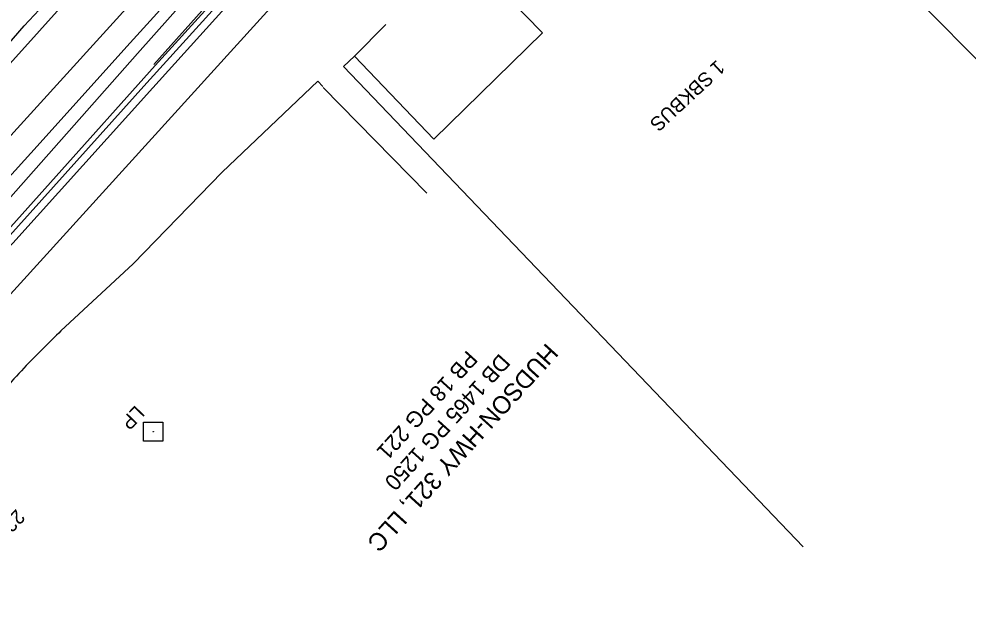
# Model space of a CAD drawing. Extents: x 1263837 to 1268319, y 770628 to 773628.
# Drawn here: x 1267189.7 to 1267457.4, y 772479.3 to 772645 of the extents above; entities that cross this region are included whole.
import ezdxf

# ---------------------------------------------------------------- set-up
doc = ezdxf.new("R2010")
doc.units = 0
for name, color, linetype in [('Exist Building', 7, 'Continuous'), ('Exist Building Text', 7, 'Continuous'), ('Exist Property Deed Book Text', 7, 'Continuous'), ('Exist Utilities Other Pole With Base CELL', 7, 'Continuous'), ('Exist Utilities Other Pole With Base Text', 7, 'Continuous'), ('Exist Utilities Telephone UG Cable SUE LOS B', 7, 'Continuous'), ('Exist Utilities Telephone UG FO SUE LOS B', 7, 'Continuous'), ('Exist Utilities Water UG Line SUE LOS B', 7, 'Continuous'), ('Prop Drainage Structure Pipe RCP 18in Contractor Design Label', 7, 'Continuous'), ('Prop Earthen Structure Base Ditch Special Cut with Rip Rap Detail CELL', 7, 'Continuous'), ('Prop Horizontal Alignment', 7, 'Continuous'), ('Prop SS Fill Text', 7, 'Continuous'), ('Prop SS Transition Line', 7, 'Continuous'), ('Scratch_Level_2', 7, 'Continuous')]:
    doc.layers.add(name, color=color, linetype=linetype)

# ---------------------------------------------------------------- blocks, each defined once
blk = doc.blocks.new('EXIST UTILITIES OTHER POLE WITH BASE')
at = {"layer": 'Exist Utilities Other Pole With Base CELL'}
blk.add_line((0, 0), (0, 0), dxfattribs=at)
blk.add_lwpolyline([(-0.0545, 0.054), (0.0535, 0.054), (0.0535, -0.054), (-0.0545, -0.054), (-0.0545, 0.054)], dxfattribs=at)
blk.add_circle((0, 0), 0.00141, dxfattribs=at)

msp = doc.modelspace()

# ---------------------------------------------------------------- linework, layer by layer
at = {"layer": 'Exist Building'}
for p, q in [((1267398.77, 772695.82), (1267548.96, 772542.55)), ((1267314.68, 772664.3), (1267337.41, 772641.1)), ((1267337.41, 772641.1), (1267306.79, 772611.09)), ((1267284.35, 772634.52), (1267281.25, 772631.56)), ((1267281.25, 772631.56), (1267410.87, 772496.23))]:
    msp.add_line(p, q, dxfattribs=at)
msp.add_lwpolyline([(1267293.23, 772643.39), (1267284.35, 772634.52), (1267306.79, 772611.09)], dxfattribs=at)
at = {"layer": 'Exist Utilities Telephone UG Cable SUE LOS B'}
for points in [[(1267100.22, 772481.78), (1267112, 772553.94), (1267138.91, 772584.09), (1267164.9, 772612.71), (1267191.24, 772643.02), (1267217.96, 772671.68), (1267247.67, 772705.71), (1267275.74, 772736.7), (1267301.71, 772766.25), (1267320.99, 772787.2), (1267344.49, 772813.03), (1267370.25, 772842.85), (1267398.38, 772873.52), (1267417.15, 772894.89)], [(1267342, 772755.1), (1267296.41, 772701.93), (1267270.82, 772673.52), (1267227.47, 772625.56), (1267187.97, 772581.82), (1267145.3, 772538.42), (1267104.22, 772490.18)]]:
    msp.add_lwpolyline(points, dxfattribs=at)
at = {"layer": 'Exist Utilities Telephone UG FO SUE LOS B'}
msp.add_lwpolyline([(1267440.93, 772873.36), (1267435.42, 772866.83), (1267419.98, 772848.71), (1267378.68, 772801.72), (1267341.57, 772758.54), (1267294.3, 772703.09), (1267269.18, 772674.73), (1267225.77, 772626.96), (1267186.33, 772583.06), (1267145.92, 772540.78), (1267094.71, 772485.45)], dxfattribs=at)
at = {"layer": 'Exist Utilities Water UG Line SUE LOS B'}
msp.add_lwpolyline([(1267437.01, 772876.91), (1267431.97, 772871.23), (1267414.44, 772853.3), (1267373.39, 772805.21), (1267338.68, 772764.66), (1267294.81, 772716.88), (1267267.74, 772685.31), (1267223.19, 772635.21), (1267181.65, 772588.34), (1267140.87, 772542.79), (1267094.63, 772491.21)], dxfattribs=at)
at = {"layer": 'Prop Horizontal Alignment'}
msp.add_line((1267424.71, 772828.73), (1266891.83, 772242.23), dxfattribs=at)
at = {"layer": 'Prop SS Fill Text'}
msp.add_line((1267275.57, 772625.67), (1267304.8, 772595.85), dxfattribs=at)
for points in [[(1267417.78, 772890.69), (1267388.91, 772857.24), (1267346.69, 772810.15), (1267316.76, 772776.69), (1267310.14, 772769.86), (1267305.46, 772767.25), (1267286.84, 772746.29), (1267279.63, 772738.12), (1267276.53, 772731.91), (1267262.67, 772716.41), (1267233.63, 772684.01), (1267204.74, 772651.92), (1267177.02, 772621.14)], [(1267415.39, 772834.97), (1267400.81, 772818.54), (1267379.05, 772793.9), (1267370.35, 772789.46), (1267339.46, 772755.79), (1267312.08, 772724.87), (1267285.74, 772695.86), (1267257.15, 772663.77), (1267228.14, 772631.87), (1267200.2, 772600.69), (1267172.19, 772569.47)], [(1267275.48, 772625.91), (1267274, 772627.45), (1267247.09, 772601.76), (1267221.91, 772575.94), (1267201.59, 772557.12)]]:
    msp.add_lwpolyline(points, dxfattribs=at)
msp.add_spline([(1267201.59, 772557.12), (1267191.15, 772546.6), (1267182.16, 772533.38), (1267179.59, 772509.53), (1267178.91, 772508.65), (1267174.12, 772508.1), (1267167.53, 772509.17), (1267159.57, 772518.69), (1267156.04, 772527.98), (1267154.95, 772535.88), (1267156.41, 772547.46)], degree=3, dxfattribs=at)
at = {"layer": 'Prop SS Transition Line'}
for points in [[(1267473.1, 772914.44), (1267437.91, 772874.02), (1267408.48, 772840.83), (1267367.79, 772793.17), (1267337.72, 772757.59), (1267310.91, 772726.31), (1267284.91, 772696.55), (1267256.66, 772664.46), (1267227.77, 772632.12)], [(1267395.07, 772827.56), (1267364.93, 772795.4), (1267333.45, 772761.5), (1267304.93, 772730.59), (1267278.73, 772701.98), (1267250.02, 772670.21), (1267221.06, 772638.24), (1267193.05, 772607.16), (1267162.88, 772573.94), (1267133.95, 772541.76), (1267103.89, 772508.37), (1267089.63, 772492.49), (1267063.41, 772464.33), (1267037.06, 772433.84), (1267009.94, 772404.86), (1266986.14, 772378.32), (1266959.27, 772348.06), (1266929.7, 772314.83), (1266900.08, 772282.12), (1266879.74, 772258.85), (1266856.83, 772233.08), (1266828.41, 772200.91)]]:
    msp.add_lwpolyline(points, dxfattribs=at)
at = {"layer": 'Scratch_Level_2'}
msp.add_line((1267402.51, 772848.9), (1266783.44, 772167.55), dxfattribs=at)

# ---------------------------------------------------------------- block references
at = {"layer": 'Exist Utilities Other Pole With Base CELL', "xscale": 50, "yscale": 50}
msp.add_blockref('EXIST UTILITIES OTHER POLE WITH BASE', (1267227.6, 772528.7), dxfattribs=at)

# ---------------------------------------------------------------- texts
at = {"layer": 'Exist Building Text'}
msp.add_text('1 SBKBUS', height=4, rotation=222.8269, dxfattribs=at).set_placement((1267386.55, 772633.64))
at = {"layer": 'Exist Property Deed Book Text'}
for s, p in [('PB 18 PG 221', (1267316.14, 772551.85)), ('DB 1465 PG 1250', (1267325.32, 772550.93))]:
    msp.add_text(s, height=4.5, rotation=227.8377, dxfattribs=at).set_placement(p)
at = {"layer": 'Exist Utilities Other Pole With Base Text'}
msp.add_text('LP', height=4, rotation=226.2908, dxfattribs=at).set_placement((1267222.62, 772536.33))
at = {"layer": 'Prop Drainage Structure Pipe RCP 18in Contractor Design Label'}
msp.add_text("22.88'", height=4, rotation=226.3184, dxfattribs=at).set_placement((1267188.95, 772507.05))
at = {"layer": 'Prop Earthen Structure Base Ditch Special Cut with Rip Rap Detail CELL'}
msp.add_text('HUDSON-HWY 321, LLC', height=5, rotation=227.8377, dxfattribs=at).set_placement((1267338.51, 772553.91))

doc.saveas('drawing.dxf')
